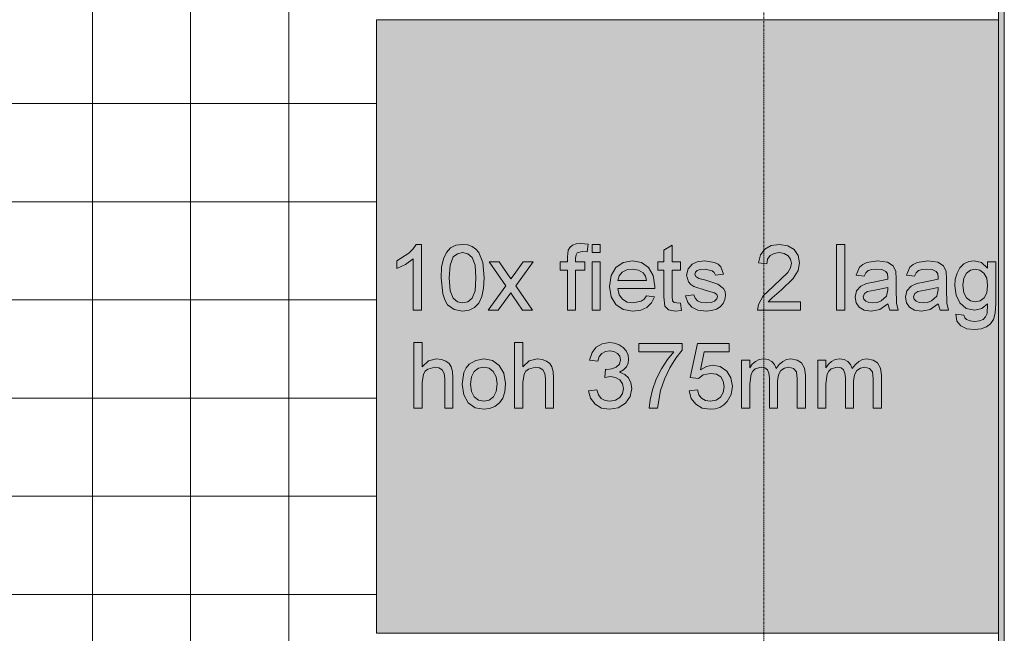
# Model space of a CAD drawing. Header units: millimetres. Extents: x -281 to 145437, y -16481 to 78869.
# Tile 200 of 656: x 7726 to 10735, y 45913 to 47788. Entities that reach past the tile are written whole.
import ezdxf

# ---------------------------------------------------------------- set-up
doc = ezdxf.new("R2010")
doc.units = ezdxf.units.MM
doc.linetypes.add('Grid Line', pattern=[12, 6, -2, 2, -2])
for name, color, linetype, lineweight in [('A--A23__Vloeren', 8, 'Continuous', 5), ('A--A2__Ruwbouw', 8, 'Continuous', 5), ('A--L$07A__Stramien', 1, 'Continuous', 5), ('A--L21__Buitenwanden', 3, 'Continuous', 5), ('A--L90__Terrein', 7, 'Continuous', 5)]:
    doc.layers.add(name, color=color, linetype=linetype, lineweight=lineweight)

# ---------------------------------------------------------------- blocks, each defined once
blk = doc.blocks.new('NLRS_90_PA_LB_fietsvak dubbellaags_gen_cpz - NLRS_72_21_01_fietsvak 10x hoh 375-V186-L_80_ 11')
at = {"layer": 'A--L90__Terrein'}
blk.add_hatch(color=256, dxfattribs=at).paths.add_polyline_path([(1900, 0), (1900, 1875), (0, 1875), (0, 0), (1011.9, 0)])
for p, q in [((1900, 1875), (0, 1875)), ((0, 1875), (0, 0)), ((112.1, 1175.3), (98.6, 1161.7)), ((121, 1188.4), (112.1, 1175.3)), ((137.1, 1188.4), (121, 1188.4)), ((137.1, 987.5), (137.1, 1188.4)), ((226.1, 1177.5), (213.3, 1163.7)), ((242.5, 1185.7), (226.1, 1177.5)), ((262.7, 1188.4), (242.5, 1185.7)), ((278.2, 1186.8), (262.7, 1188.4)), ((292.1, 1181.9), (278.2, 1186.8)), ((303.6, 1174), (292.1, 1181.9)), ((312.3, 1163.3), (303.6, 1174)), ((590.6, 1179.2), (585.6, 1170.9)), ((598.4, 1185.8), (590.6, 1179.2)), ((609.3, 1190.1), (598.4, 1185.8)), ((623.7, 1191.6), (609.3, 1190.1)), ((646.6, 1188.8), (623.7, 1191.6)), ((643, 1165.3), (646.6, 1188.8)), ((683.4, 1188.4), (658.3, 1188.4)), ((658.3, 1188.4), (658.3, 1163.3)), ((683.4, 1163.3), (683.4, 1188.4)), ((903.1, 1185.7), (878, 1170.9)), ((903.1, 1135), (903.1, 1185.7)), ((1186.1, 1173.9), (1172.9, 1156.2)), ((1205.6, 1184.8), (1186.1, 1173.9)), ((1230.9, 1188.4), (1205.6, 1184.8)), ((1256.3, 1184.4), (1230.9, 1188.4)), ((1275.8, 1172.3), (1256.3, 1184.4)), ((1430.5, 1188.4), (1405.4, 1188.4)), ((1405.4, 1188.4), (1405.4, 987.5)), ((1430.5, 987.5), (1430.5, 1188.4)), ((98.6, 1161.7), (61.8, 1138.2)), ((88.2, 1127.1), (112, 1144.1)), ((112, 1144.1), (112, 987.5)), ((204.2, 1144.1), (198.6, 1118.5)), ((213.3, 1163.7), (204.2, 1144.1)), ((224.9, 1125.4), (234.1, 1149.9)), ((234.1, 1149.9), (246.7, 1159.9)), ((246.7, 1159.9), (262.4, 1163.3)), ((262.4, 1163.3), (279, 1159.5)), ((279, 1159.5), (292.1, 1148)), ((292.1, 1148), (300.7, 1125)), ((324.1, 1133.5), (312.3, 1163.3)), ((585.6, 1170.9), (582.9, 1149.9)), ((582.9, 1149.9), (582.9, 1135)), ((608, 1146.7), (609.2, 1156.3)), ((608, 1135), (608, 1146.7)), ((609.2, 1156.3), (612.7, 1162.3)), ((612.7, 1162.3), (628.5, 1166.4)), ((628.5, 1166.4), (643, 1165.3)), ((658.3, 1163.3), (683.4, 1163.3)), ((878, 1170.9), (878, 1135)), ((1172.9, 1156.2), (1166.8, 1131.9)), ((1194.7, 1143.2), (1202.5, 1154.1)), ((1202.5, 1154.1), (1214.7, 1161)), ((1214.7, 1161), (1230.3, 1163.3)), ((1230.3, 1163.3), (1245.3, 1161)), ((1245.3, 1161), (1257.1, 1153.9)), ((1257.1, 1153.9), (1264.7, 1143.5)), ((1264.7, 1143.5), (1267.3, 1130.9)), ((1288.3, 1154.3), (1275.8, 1172.3)), ((1292.4, 1132.4), (1288.3, 1154.3)), ((61.8, 1138.2), (61.8, 1114.4)), ((61.8, 1114.4), (88.2, 1127.1)), ((198.6, 1118.5), (196.8, 1086.3)), ((221.9, 1086.4), (224.9, 1125.4)), ((300.7, 1125), (303.5, 1086.4)), ((328.6, 1086.3), (324.1, 1133.5)), ((374.6, 1135), (344.3, 1135)), ((344.3, 1135), (394.9, 1061.7)), ((398.9, 1099.7), (374.6, 1135)), ((447.9, 1135), (420.2, 1096.7)), ((425.1, 1061.7), (478.2, 1135)), ((478.2, 1135), (447.9, 1135)), ((582.9, 1135), (560.9, 1135)), ((560.9, 1135), (560.9, 1109.9)), ((636.3, 1135), (608, 1135)), ((636.3, 1109.9), (636.3, 1135)), ((683.4, 1135), (658.3, 1135)), ((658.3, 1135), (658.3, 987.5)), ((683.4, 987.5), (683.4, 1135)), ((731.1, 1117.7), (716.5, 1093)), ((753.5, 1133.1), (731.1, 1117.7)), ((781.6, 1138.2), (753.5, 1133.1)), ((808.9, 1133.1), (781.6, 1138.2)), ((830.7, 1117.7), (808.9, 1133.1)), ((845, 1093.1), (830.7, 1117.7)), ((878, 1135), (859.2, 1135)), ((859.2, 1135), (859.2, 1109.9)), ((928.2, 1135), (903.1, 1135)), ((928.2, 1109.9), (928.2, 1135)), ((951.6, 1113.4), (947.1, 1094.7)), ((963.9, 1127.7), (951.6, 1113.4)), ((979.9, 1135.1), (963.9, 1127.7)), ((1001.5, 1138.2), (979.9, 1135.1)), ((1032, 1133.3), (1001.5, 1138.2)), ((1043.5, 1127.5), (1032, 1133.3)), ((1051.5, 1119.9), (1043.5, 1127.5)), ((1060.1, 1097.4), (1051.5, 1119.9)), ((1166.8, 1131.9), (1191.9, 1128.8)), ((1191.9, 1128.8), (1194.7, 1143.2)), ((1264.6, 1116.8), (1256.4, 1102.4)), ((1267.3, 1130.9), (1264.6, 1116.8)), ((1287.9, 1108.6), (1292.4, 1132.4)), ((1475.9, 1118.8), (1465.1, 1094.2)), ((1485.2, 1127), (1475.9, 1118.8)), ((1497.8, 1133.1), (1485.2, 1127)), ((1530.9, 1138.2), (1497.8, 1133.1)), ((1561.4, 1133.7), (1530.9, 1138.2)), ((1578.6, 1122.5), (1561.4, 1133.7)), ((1586.3, 1105.5), (1578.6, 1122.5)), ((1629.7, 1118.8), (1618.9, 1094.2)), ((1639, 1127), (1629.7, 1118.8)), ((1651.6, 1133.1), (1639, 1127)), ((1684.8, 1138.2), (1651.6, 1133.1)), ((1715.2, 1133.7), (1684.8, 1138.2)), ((1732.4, 1122.5), (1715.2, 1133.7)), ((1740.1, 1105.5), (1732.4, 1122.5)), ((1782.4, 1116.7), (1773.6, 1100.9)), ((1794.4, 1128.5), (1782.4, 1116.7)), ((1809.2, 1135.8), (1794.4, 1128.5)), ((1826.4, 1138.2), (1809.2, 1135.8)), ((1848.8, 1132.7), (1826.4, 1138.2)), ((1866.9, 1116.2), (1848.8, 1132.7)), ((1892, 1135), (1866.9, 1135)), ((1866.9, 1135), (1866.9, 1116.2)), ((1892, 1007.7), (1892, 1135)), ((196.8, 1086.3), (201.8, 1037.5)), ((224.9, 1046.9), (221.9, 1086.4)), ((303.5, 1086.4), (300.6, 1046.9)), ((326.8, 1054.4), (328.6, 1086.3)), ((410.3, 1083.1), (398.9, 1099.7)), ((420.2, 1096.7), (410.3, 1083.1)), ((560.9, 1109.9), (582.9, 1109.9)), ((582.9, 1109.9), (582.9, 987.5)), ((608, 987.5), (608, 1109.9)), ((608, 1109.9), (636.3, 1109.9)), ((716.5, 1093), (711.6, 1060)), ((736.7, 1078.5), (740.9, 1092.7)), ((740.9, 1092.7), (750.6, 1103.7)), ((750.6, 1103.7), (764.6, 1110.7)), ((764.6, 1110.7), (781.5, 1113.1)), ((781.5, 1113.1), (799.9, 1110.1)), ((799.9, 1110.1), (814.6, 1101.3)), ((814.6, 1101.3), (821.2, 1091.8)), ((821.2, 1091.8), (824.6, 1078.5)), ((849.8, 1060.2), (845, 1093.1)), ((859.2, 1109.9), (878, 1109.9)), ((878, 1109.9), (878, 1028)), ((903.1, 1028.7), (903.1, 1109.9)), ((903.1, 1109.9), (928.2, 1109.9)), ((947.1, 1094.7), (952.7, 1074.4)), ((972.2, 1097.2), (974, 1103.2)), ((975.2, 1089.9), (972.2, 1097.2)), ((974, 1103.2), (979.4, 1108.3)), ((984.6, 1084.4), (975.2, 1089.9)), ((979.4, 1108.3), (989, 1111.9)), ((1006.2, 1079), (984.6, 1084.4)), ((989, 1111.9), (1003.4, 1113.1)), ((1003.4, 1113.1), (1025.5, 1108.1)), ((1025.5, 1108.1), (1031.8, 1102.1)), ((1031.8, 1102.1), (1035, 1094.2)), ((1035, 1094.2), (1060.1, 1097.4)), ((1256.4, 1102.4), (1213.1, 1060.6)), ((1237.1, 1049.5), (1273.1, 1084)), ((1273.1, 1084), (1287.9, 1108.6)), ((1465.1, 1094.2), (1490.2, 1091.1)), ((1490.2, 1091.1), (1495.2, 1101.5)), ((1495.2, 1101.5), (1502.3, 1108.2)), ((1502.3, 1108.2), (1512.7, 1111.9)), ((1512.7, 1111.9), (1527.7, 1113.1)), ((1527.7, 1113.1), (1543.9, 1111.3)), ((1543.9, 1111.3), (1555.5, 1105.8)), ((1555.5, 1105.8), (1560.6, 1098.5)), ((1560.6, 1098.5), (1562.4, 1087.3)), ((1562.4, 1087.3), (1562.2, 1081.7)), ((1587.5, 1083.5), (1586.3, 1105.5)), ((1587.5, 1052.2), (1587.5, 1083.5)), ((1618.9, 1094.2), (1644, 1091.1)), ((1644, 1091.1), (1649, 1101.5)), ((1649, 1101.5), (1656.1, 1108.2)), ((1656.1, 1108.2), (1666.6, 1111.9)), ((1666.6, 1111.9), (1681.5, 1113.1)), ((1681.5, 1113.1), (1697.7, 1111.3)), ((1697.7, 1111.3), (1709.3, 1105.8)), ((1709.3, 1105.8), (1714.5, 1098.5)), ((1714.5, 1098.5), (1716.2, 1087.3)), ((1716.2, 1087.3), (1716, 1081.7)), ((1741.3, 1083.5), (1740.1, 1105.5)), ((1741.3, 1052.2), (1741.3, 1083.5)), ((1773.6, 1100.9), (1768.2, 1082.3)), ((1791.5, 1063.7), (1794.3, 1085.2)), ((1794.3, 1085.2), (1802.4, 1100.6)), ((1802.4, 1100.6), (1814.4, 1110)), ((1814.4, 1110), (1828.8, 1113.1)), ((1828.8, 1113.1), (1843.4, 1109.9)), ((1843.4, 1109.9), (1855.7, 1100.4)), ((1855.7, 1100.4), (1864.1, 1084.8)), ((1864.1, 1084.8), (1866.9, 1063)), ((321.3, 1028.8), (326.8, 1054.4)), ((394.9, 1061.7), (341.2, 987.5)), ((476.2, 987.5), (425.1, 1061.7)), ((711.6, 1060), (716.5, 1028.1)), ((824.6, 1078.5), (736.7, 1078.5)), ((741.1, 1034.6), (736.7, 1053.4)), ((736.7, 1053.4), (849.6, 1053.4)), ((849.6, 1053.4), (849.8, 1060.2)), ((952.7, 1074.4), (959.6, 1066.2)), ((959.6, 1066.2), (969.2, 1060.1)), ((969.2, 1060.1), (1007, 1047.8)), ((1043, 1067.2), (1006.2, 1079)), ((1060.2, 1053.8), (1043, 1067.2)), ((1064.8, 1044), (1060.2, 1053.8)), ((1213.1, 1060.6), (1181.6, 1031.5)), ((1479.4, 1061), (1466.7, 1046.6)), ((1496.9, 1069.3), (1479.4, 1061)), ((1518.7, 1073), (1496.9, 1069.3)), ((1562.2, 1081.7), (1518.7, 1073)), ((1521.9, 1048.9), (1562.4, 1056.6)), ((1562.4, 1056.6), (1562.2, 1049.5)), ((1633.2, 1061), (1620.5, 1046.6)), ((1650.8, 1069.3), (1633.2, 1061)), ((1672.5, 1073), (1650.8, 1069.3)), ((1716, 1081.7), (1672.5, 1073)), ((1675.7, 1048.9), (1716.2, 1056.6)), ((1716.2, 1056.6), (1716, 1049.5)), ((1768.2, 1082.3), (1766.4, 1062)), ((1766.4, 1062), (1770.4, 1033.5)), ((1794.2, 1040.7), (1791.5, 1063.7)), ((1866.9, 1063), (1864.2, 1040.4)), ((201.8, 1037.5), (208.1, 1018.6)), ((233.7, 1024), (224.9, 1046.9)), ((246.8, 1013.1), (233.7, 1024)), ((291.8, 1024.1), (278.6, 1013.1)), ((300.6, 1046.9), (291.8, 1024.1)), ((312.2, 1009.2), (321.3, 1028.8)), ((371.4, 987.5), (409.6, 1040.2)), ((409.6, 1040.2), (415.2, 1032.1)), ((415.2, 1032.1), (446, 987.5)), ((716.5, 1028.1), (730.9, 1004.3)), ((751.2, 1020.8), (741.1, 1034.6)), ((824.4, 1031.4), (817.3, 1021.5)), ((849, 1028.3), (824.4, 1031.4)), ((840.1, 1009.8), (849, 1028.3)), ((878, 1028), (881.1, 999.5)), ((904.5, 1015.8), (903.1, 1028.7)), ((969.1, 1034.6), (943.9, 1031.4)), ((943.9, 1031.4), (950.8, 1011)), ((973, 1023.8), (969.1, 1034.6)), ((980.7, 1015.9), (973, 1023.8)), ((1007, 1047.8), (1032.9, 1040.6)), ((1032.9, 1040.6), (1039.2, 1035.7)), ((1039.2, 1035.7), (1041.3, 1029.3)), ((1041.3, 1029.3), (1039.2, 1021.9)), ((1064.5, 1019.6), (1066.4, 1032)), ((1066.4, 1032), (1064.8, 1044)), ((1181.6, 1031.5), (1166.4, 1004.8)), ((1196.9, 1012.6), (1208.2, 1025.4)), ((1208.2, 1025.4), (1237.1, 1049.5)), ((1466.7, 1046.6), (1461.9, 1026.7)), ((1461.9, 1026.7), (1465.1, 1009.9)), ((1487, 1028.5), (1490.5, 1038.2)), ((1488.9, 1021), (1487, 1028.5)), ((1490.5, 1038.2), (1500.2, 1044.8)), ((1500.2, 1044.8), (1521.9, 1048.9)), ((1558.3, 1030), (1541.9, 1015.5)), ((1562.2, 1049.5), (1558.3, 1030)), ((1588.8, 1008.6), (1587.5, 1052.2)), ((1620.5, 1046.6), (1615.7, 1026.7)), ((1615.7, 1026.7), (1618.9, 1009.9)), ((1640.9, 1028.5), (1644.3, 1038.2)), ((1642.7, 1021), (1640.9, 1028.5)), ((1644.3, 1038.2), (1654.1, 1044.8)), ((1654.1, 1044.8), (1675.7, 1048.9)), ((1712.1, 1030), (1695.7, 1015.5)), ((1716, 1049.5), (1712.1, 1030)), ((1742.6, 1008.6), (1741.3, 1052.2)), ((1770.4, 1033.5), (1782.4, 1009.4)), ((1802.3, 1024.9), (1794.2, 1040.7)), ((1814.3, 1015.7), (1802.3, 1024.9)), ((1856, 1024.8), (1843.9, 1015.7)), ((1864.2, 1040.4), (1856, 1024.8)), ((208.1, 1018.6), (216.8, 1003.5)), ((216.8, 1003.5), (236.6, 989.1)), ((262.7, 1009.5), (246.8, 1013.1)), ((278.6, 1013.1), (262.7, 1009.5)), ((283, 987.1), (299.5, 995.4)), ((299.5, 995.4), (312.2, 1009.2)), ((730.9, 1004.3), (753.6, 989.3)), ((765.8, 1012.3), (751.2, 1020.8)), ((783.5, 1009.5), (765.8, 1012.3)), ((808.2, 1014.7), (783.5, 1009.5)), ((806.8, 987.2), (825.9, 995.9)), ((817.3, 1021.5), (808.2, 1014.7)), ((825.9, 995.9), (840.1, 1009.8)), ((881.1, 999.5), (891.6, 988.5)), ((908.7, 1011.2), (904.5, 1015.8)), ((917.3, 1009.5), (908.7, 1011.2)), ((928.2, 1008.4), (917.3, 1009.5)), ((931.4, 986.8), (928.2, 1008.4)), ((950.8, 1011), (963.2, 996.2)), ((963.2, 996.2), (981.6, 987.3)), ((992.1, 1011.1), (980.7, 1015.9)), ((1007.3, 1009.5), (992.1, 1011.1)), ((1022.3, 1011), (1007.3, 1009.5)), ((1032.9, 1015.4), (1022.3, 1011)), ((1039.2, 1021.9), (1032.9, 1015.4)), ((1038.1, 990.5), (1050.2, 998)), ((1050.2, 998), (1059.1, 1008)), ((1059.1, 1008), (1064.5, 1019.6)), ((1166.4, 1004.8), (1163.7, 987.5)), ((1295.5, 1012.6), (1196.9, 1012.6)), ((1295.5, 987.5), (1295.5, 1012.6)), ((1465.1, 1009.9), (1474.6, 996.3)), ((1474.6, 996.3), (1490.1, 987.3)), ((1494.5, 1014.9), (1488.9, 1021)), ((1503.7, 1010.8), (1494.5, 1014.9)), ((1516.5, 1009.5), (1503.7, 1010.8)), ((1529.9, 1011), (1516.5, 1009.5)), ((1541.9, 1015.5), (1529.9, 1011)), ((1538, 989.3), (1562.4, 1006.3)), ((1562.4, 1006.3), (1568.7, 987.5)), ((1593.8, 987.5), (1588.8, 1008.6)), ((1618.9, 1009.9), (1628.5, 996.3)), ((1628.5, 996.3), (1644, 987.3)), ((1648.3, 1014.9), (1642.7, 1021)), ((1657.6, 1010.8), (1648.3, 1014.9)), ((1670.3, 1009.5), (1657.6, 1010.8)), ((1683.8, 1011), (1670.3, 1009.5)), ((1695.7, 1015.5), (1683.8, 1011)), ((1691.8, 989.3), (1716.2, 1006.3)), ((1716.2, 1006.3), (1722.5, 987.5)), ((1747.6, 987.5), (1742.6, 1008.6)), ((1782.4, 1009.4), (1801.7, 993)), ((1801.7, 993), (1827.6, 987.5)), ((1829.2, 1012.6), (1814.3, 1015.7)), ((1843.9, 1015.7), (1829.2, 1012.6)), ((1849.2, 992.2), (1866.9, 1006.3)), ((1866.9, 1006.3), (1865.2, 977.1)), ((1890.3, 978.2), (1892, 1007.7)), ((112, 987.5), (137.1, 987.5)), ((236.6, 989.1), (262.7, 984.4)), ((262.7, 984.4), (283, 987.1)), ((341.2, 987.5), (371.4, 987.5)), ((446, 987.5), (476.2, 987.5)), ((582.9, 987.5), (608, 987.5)), ((658.3, 987.5), (683.4, 987.5)), ((753.6, 989.3), (783.1, 984.4)), ((783.1, 984.4), (806.8, 987.2)), ((891.6, 988.5), (912.6, 984.4)), ((912.6, 984.4), (931.4, 986.8)), ((981.6, 987.3), (1007, 984.4)), ((1007, 984.4), (1023.4, 985.9)), ((1023.4, 985.9), (1038.1, 990.5)), ((1163.7, 987.5), (1295.5, 987.5)), ((1405.4, 987.5), (1430.5, 987.5)), ((1490.1, 987.3), (1511.1, 984.4)), ((1511.1, 984.4), (1538, 989.3)), ((1568.7, 987.5), (1593.8, 987.5)), ((1644, 987.3), (1664.9, 984.4)), ((1664.9, 984.4), (1691.8, 989.3)), ((1722.5, 987.5), (1747.6, 987.5)), ((1769.6, 974.9), (1773.1, 954.3)), ((1794.7, 971.8), (1769.6, 974.9)), ((1797.4, 964), (1794.7, 971.8)), ((1802.8, 958.6), (1797.4, 964)), ((1827.6, 987.5), (1849.2, 992.2)), ((1860.5, 966.9), (1852.9, 959.3)), ((1865.2, 977.1), (1860.5, 966.9)), ((1885.1, 958.9), (1890.3, 978.2)), ((1773.1, 954.3), (1784.9, 939.6)), ((1784.9, 939.6), (1803.3, 930.8)), ((1813.4, 954.4), (1802.8, 958.6)), ((1827.2, 953), (1813.4, 954.4)), ((1841.9, 954.6), (1827.2, 953)), ((1852.9, 959.3), (1841.9, 954.6)), ((1846.8, 929.9), (1863.4, 936.2)), ((1863.4, 936.2), (1876.3, 946)), ((1876.3, 946), (1885.1, 958.9)), ((1803.3, 930.8), (1826.7, 927.9)), ((1826.7, 927.9), (1846.8, 929.9)), ((139.1, 888.4), (114, 888.4)), ((114, 888.4), (114, 687.5)), ((139.1, 814.5), (139.1, 888.4)), ((446.7, 888.4), (421.6, 888.4)), ((421.6, 888.4), (421.6, 687.5)), ((446.7, 814.5), (446.7, 888.4)), ((671.3, 874.4), (658.2, 857.6)), ((689.3, 884.9), (671.3, 874.4)), ((711.2, 888.4), (689.3, 884.9)), ((727, 886.7), (711.2, 888.4)), ((741.5, 881.5), (727, 886.7)), ((753.8, 873.4), (741.5, 881.5)), ((762.7, 862.7), (753.8, 873.4)), ((933.3, 885.3), (801.5, 885.3)), ((801.5, 885.3), (801.5, 860.2)), ((933.3, 865), (933.3, 885.3)), ((980.4, 885.3), (958.4, 781.7)), ((1077.7, 885.3), (980.4, 885.3)), ((1077.7, 860.2), (1077.7, 885.3)), ((658.2, 857.6), (650.8, 835)), ((675.9, 831.9), (680.3, 845.6)), ((680.3, 845.6), (688.2, 855.5)), ((688.2, 855.5), (699, 861.3)), ((699, 861.3), (712.1, 863.3)), ((712.1, 863.3), (725.3, 861.4)), ((725.3, 861.4), (735.8, 855.5)), ((735.8, 855.5), (742.7, 846.7)), ((742.7, 846.7), (744.9, 835.9)), ((768.2, 850.4), (762.7, 862.7)), ((770.1, 837.4), (768.2, 850.4)), ((801.5, 860.2), (908.2, 860.2)), ((908.2, 860.2), (888.6, 836.6)), ((914.5, 841.2), (933.3, 865)), ((990, 804.8), (1000.7, 860.2)), ((1000.7, 860.2), (1077.7, 860.2)), ((158.7, 832.3), (139.1, 814.5)), ((156.9, 807.5), (177.5, 813.1)), ((182.8, 838.2), (158.7, 832.3)), ((177.5, 813.1), (190.5, 811)), ((197.9, 836.6), (182.8, 838.2)), ((211, 831.7), (197.9, 836.6)), ((221.2, 824.1), (211, 831.7)), ((228.1, 813.9), (221.2, 824.1)), ((232, 800), (228.1, 813.9)), ((283.2, 821.9), (273.7, 810.7)), ((303.4, 834.1), (283.2, 821.9)), ((327.5, 838.2), (303.4, 834.1)), ((311.4, 809.9), (327.5, 813.1)), ((353.9, 833.2), (327.5, 838.2)), ((327.5, 813.1), (343.4, 809.8)), ((374.9, 818.3), (353.9, 833.2)), ((388.7, 794.6), (374.9, 818.3)), ((466.3, 832.3), (446.7, 814.5)), ((464.5, 807.5), (485.1, 813.1)), ((490.4, 838.2), (466.3, 832.3)), ((485.1, 813.1), (498.1, 811)), ((505.6, 836.6), (490.4, 838.2)), ((518.6, 831.7), (505.6, 836.6)), ((528.9, 824.1), (518.6, 831.7)), ((535.7, 813.9), (528.9, 824.1)), ((539.6, 800), (535.7, 813.9)), ((650.8, 835), (675.9, 831.9)), ((732.3, 813.7), (718.8, 808.3)), ((741.8, 822.9), (732.3, 813.7)), ((744.9, 835.9), (741.8, 822.9)), ((754.5, 804.8), (763.1, 814.2)), ((763.1, 814.2), (768.3, 825.2)), ((768.3, 825.2), (770.1, 837.4)), ((888.6, 836.6), (870.2, 808.2)), ((895.9, 810.9), (914.5, 841.2)), ((1007.9, 815.7), (990, 804.8)), ((1026.7, 819.3), (1007.9, 815.7)), ((1050.2, 814.8), (1026.7, 819.3)), ((1069.6, 801.3), (1050.2, 814.8)), ((1140.5, 835), (1115.4, 835)), ((1115.4, 835), (1115.4, 687.5)), ((1140.5, 810.8), (1140.5, 835)), ((1148, 821.9), (1140.5, 810.8)), ((1157.8, 830.7), (1148, 821.9)), ((1156.7, 807.7), (1175.3, 813.1)), ((1169.3, 836.3), (1157.8, 830.7)), ((1182.3, 838.2), (1169.3, 836.3)), ((1175.3, 813.1), (1186.7, 811)), ((1196.3, 836.3), (1182.3, 838.2)), ((1207.5, 830.5), (1196.3, 836.3)), ((1215.9, 821.3), (1207.5, 830.5)), ((1221.3, 809), (1215.9, 821.3)), ((1230.5, 821.8), (1221.3, 809)), ((1240.9, 830.9), (1230.5, 821.8)), ((1252.7, 836.4), (1240.9, 830.9)), ((1246.2, 810.6), (1259.8, 813.1)), ((1265.7, 838.2), (1252.7, 836.4)), ((1259.8, 813.1), (1274.1, 809.1)), ((1284.6, 835.1), (1265.7, 838.2)), ((1298.5, 826), (1284.6, 835.1)), ((1307.1, 810.6), (1298.5, 826)), ((1372.8, 835), (1347.7, 835)), ((1347.7, 835), (1347.7, 687.5)), ((1372.8, 810.8), (1372.8, 835)), ((1380.4, 821.9), (1372.8, 810.8)), ((1390.1, 830.7), (1380.4, 821.9)), ((1389, 807.7), (1407.6, 813.1)), ((1401.6, 836.3), (1390.1, 830.7)), ((1414.6, 838.2), (1401.6, 836.3)), ((1407.6, 813.1), (1419, 811)), ((1428.6, 836.3), (1414.6, 838.2)), ((1439.8, 830.5), (1428.6, 836.3)), ((1448.2, 821.3), (1439.8, 830.5)), ((1453.6, 809), (1448.2, 821.3)), ((1462.8, 821.8), (1453.6, 809)), ((1473.2, 830.9), (1462.8, 821.8)), ((1485, 836.4), (1473.2, 830.9)), ((1478.5, 810.6), (1492.1, 813.1)), ((1498, 838.2), (1485, 836.4)), ((1492.1, 813.1), (1506.4, 809.1)), ((1516.9, 835.1), (1498, 838.2)), ((1530.8, 826), (1516.9, 835.1)), ((1539.4, 810.6), (1530.8, 826)), ((139.1, 765.9), (143.2, 792.3)), ((143.2, 792.3), (148.6, 800.9)), ((148.6, 800.9), (156.9, 807.5)), ((190.5, 811), (200.1, 804.8)), ((200.1, 804.8), (206.1, 794)), ((206.1, 794), (208.1, 778.3)), ((233.2, 780.9), (232, 800)), ((266.9, 796.8), (261.5, 761.3)), ((273.7, 810.7), (266.9, 796.8)), ((286.6, 761.3), (289.5, 784)), ((289.5, 784), (298.2, 800.2)), ((298.2, 800.2), (311.4, 809.9)), ((343.4, 809.8), (356.5, 800.1)), ((356.5, 800.1), (365.3, 784.2)), ((365.3, 784.2), (368.2, 762.1)), ((393.3, 763.3), (388.7, 794.6)), ((446.7, 765.9), (450.8, 792.3)), ((450.8, 792.3), (456.3, 800.9)), ((456.3, 800.9), (464.5, 807.5)), ((498.1, 811), (507.8, 804.8)), ((507.8, 804.8), (513.8, 794)), ((513.8, 794), (515.8, 778.3)), ((540.9, 780.9), (539.6, 800)), ((699.8, 806.8), (697, 781.7)), ((697, 781.7), (714.6, 784.4)), ((703.8, 806.5), (699.8, 806.8)), ((718.8, 808.3), (703.8, 806.5)), ((714.6, 784.4), (730.4, 781.9)), ((742.5, 797.6), (754.5, 804.8)), ((758.2, 791.2), (742.5, 797.6)), ((769.9, 780.4), (758.2, 791.2)), ((870.2, 808.2), (854.4, 776.8)), ((879.5, 777), (895.9, 810.9)), ((983.5, 778.5), (997.6, 789.9)), ((997.6, 789.9), (1019.7, 794.2)), ((1019.7, 794.2), (1038.3, 791.5)), ((1038.3, 791.5), (1051.5, 783.3)), ((1051.5, 783.3), (1059.4, 770.4)), ((1082.8, 780.8), (1069.6, 801.3)), ((1140.5, 761.9), (1144.3, 791.9)), ((1144.3, 791.9), (1149.3, 801)), ((1149.3, 801), (1156.7, 807.7)), ((1186.7, 811), (1194.3, 805)), ((1194.3, 805), (1198.7, 794.8)), ((1198.7, 794.8), (1200.1, 780.6)), ((1225.3, 770.8), (1227.7, 789.9)), ((1227.7, 789.9), (1235.1, 803)), ((1235.1, 803), (1246.2, 810.6)), ((1274.1, 809.1), (1282.6, 798.8)), ((1282.6, 798.8), (1284.9, 777.9)), ((1310, 788.6), (1307.1, 810.6)), ((1310, 687.5), (1310, 788.6)), ((1372.8, 761.9), (1376.6, 791.9)), ((1376.6, 791.9), (1381.6, 801)), ((1381.6, 801), (1389, 807.7)), ((1419, 811), (1426.6, 805)), ((1426.6, 805), (1431, 794.8)), ((1431, 794.8), (1432.4, 780.6)), ((1457.6, 770.8), (1460, 789.9)), ((1460, 789.9), (1467.4, 803)), ((1467.4, 803), (1478.5, 810.6)), ((1506.4, 809.1), (1514.9, 798.8)), ((1514.9, 798.8), (1517.2, 777.9)), ((1542.3, 788.6), (1539.4, 810.6)), ((1542.3, 687.5), (1542.3, 788.6)), ((139.1, 687.5), (139.1, 765.9)), ((208.1, 778.3), (208.1, 687.5)), ((233.2, 687.5), (233.2, 780.9)), ((261.5, 761.3), (266.1, 728.4)), ((289.5, 738.6), (286.6, 761.3)), ((368.2, 762.1), (365.3, 738.9)), ((391.3, 738), (393.3, 763.3)), ((446.7, 687.5), (446.7, 765.9)), ((515.8, 778.3), (515.8, 687.5)), ((540.9, 687.5), (540.9, 780.9)), ((730.4, 781.9), (743.1, 774.1)), ((743.1, 774.1), (751.6, 762.5)), ((751.6, 762.5), (754.4, 748.2)), ((777.1, 765.7), (769.9, 780.4)), ((779.5, 747.7), (777.1, 765.7)), ((854.4, 776.8), (842.8, 744.2)), ((867.3, 742.1), (879.5, 777)), ((958.4, 781.7), (983.5, 778.5)), ((1062, 753.5), (1059.2, 735.5)), ((1059.4, 770.4), (1062, 753.5)), ((1087.1, 755), (1082.8, 780.8)), ((1083.2, 729.9), (1087.1, 755)), ((1140.5, 687.5), (1140.5, 761.9)), ((1200.1, 780.6), (1200.1, 687.5)), ((1225.3, 687.5), (1225.3, 770.8)), ((1284.9, 777.9), (1284.9, 687.5)), ((1372.8, 687.5), (1372.8, 761.9)), ((1432.4, 780.6), (1432.4, 687.5)), ((1457.6, 687.5), (1457.6, 770.8)), ((1517.2, 777.9), (1517.2, 687.5)), ((266.1, 728.4), (279.7, 704.2)), ((298.2, 722.4), (289.5, 738.6)), ((311.4, 712.7), (298.2, 722.4)), ((356.6, 722.5), (343.5, 712.7)), ((365.3, 738.9), (356.6, 722.5)), ((385.2, 718.6), (391.3, 738)), ((672.7, 744), (647.6, 740.9)), ((647.6, 740.9), (653.8, 718.2)), ((678.4, 728.2), (672.7, 744)), ((686.6, 717.6), (678.4, 728.2)), ((751.5, 733.1), (743, 720.6)), ((754.4, 748.2), (751.5, 733.1)), ((760.3, 702.8), (774.7, 723.3)), ((774.7, 723.3), (779.5, 747.7)), ((842.8, 744.2), (835.6, 713.4)), ((858, 687.5), (867.3, 742.1)), ((980.4, 744), (955.3, 740.9)), ((955.3, 740.9), (961.4, 717.8)), ((985, 728.9), (980.4, 744)), ((993, 718.1), (985, 728.9)), ((1059.2, 735.5), (1050.8, 721.5)), ((1071.4, 708.4), (1083.2, 729.9)), ((279.7, 704.2), (300.8, 689.3)), ((327.5, 709.5), (311.4, 712.7)), ((343.5, 712.7), (327.5, 709.5)), ((345.2, 686.6), (361.5, 693.4)), ((361.5, 693.4), (375.2, 704.2)), ((375.2, 704.2), (385.2, 718.6)), ((653.8, 718.2), (667.6, 700.1)), ((667.6, 700.1), (687.4, 688.3)), ((697.9, 711.5), (686.6, 717.6)), ((712.5, 709.5), (697.9, 711.5)), ((729.7, 712.3), (712.5, 709.5)), ((743, 720.6), (729.7, 712.3)), ((738.5, 689), (760.3, 702.8)), ((835.6, 713.4), (832.8, 687.5)), ((961.4, 717.8), (974.9, 699.8)), ((974.9, 699.8), (994.5, 688.2)), ((1004.5, 711.6), (993, 718.1)), ((1019.3, 709.5), (1004.5, 711.6)), ((1037.3, 712.5), (1019.3, 709.5)), ((1050.8, 721.5), (1037.3, 712.5)), ((1048.8, 690.4), (1060.9, 697.9)), ((1060.9, 697.9), (1071.4, 708.4)), ((114, 687.5), (139.1, 687.5)), ((208.1, 687.5), (233.2, 687.5)), ((300.8, 689.3), (327.5, 684.4)), ((327.5, 684.4), (345.2, 686.6)), ((421.6, 687.5), (446.7, 687.5)), ((515.8, 687.5), (540.9, 687.5)), ((687.4, 688.3), (711.6, 684.4)), ((711.6, 684.4), (738.5, 689)), ((832.8, 687.5), (858, 687.5)), ((994.5, 688.2), (1019.2, 684.4)), ((1019.2, 684.4), (1034.9, 685.9)), ((1034.9, 685.9), (1048.8, 690.4)), ((1115.4, 687.5), (1140.5, 687.5)), ((1200.1, 687.5), (1225.3, 687.5)), ((1284.9, 687.5), (1310, 687.5)), ((1347.7, 687.5), (1372.8, 687.5)), ((1432.4, 687.5), (1457.6, 687.5)), ((1517.2, 687.5), (1542.3, 687.5)), ((0, 0), (1900, 0))]:
    blk.add_line(p, q, dxfattribs=at)

msp = doc.modelspace()

# ---------------------------------------------------------------- hatches: boundary and pattern name
at = {"layer": 'A--A23__Vloeren'}
h = msp.add_hatch(dxfattribs=at)
h.set_pattern_fill('FP_213', color=256, style=0, pattern_type=2)
h.set_pattern_definition([(0, (7648.04, 36431.46), (0, 300), []), (90, (7648.04, 36431.46), (-300, 2e-14), [])])
h.paths.add_polyline_path([(4717, 12483), (5950.5, 12483), (5951.5, 12545), (5952.7, 12547.8), (5958, 12550), (6045.5, 12549), (6048.3, 12547.8), (6050.5, 12542.5), (6050.5, 12483), (9400, 12483), (9400, 12700), (8817, 12700), (8817, 15700), (8900, 15700), (8900, 16450), (8817, 16450), (8817, 21700), (9400, 21700), (9400, 22808.8), (8817, 22808.8), (8817, 28808.8), (9400, 28808.8), (9400, 29700), (8817, 29700), (8817, 35700), (9400, 35700), (9400, 36900), (8817, 36900), (8817, 42900), (9400, 42900), (9400, 43913), (8817, 43913), (8817, 49288), (9400, 49288), (9400, 50010), (8817, 50010), (8817, 55260), (9400, 55260), (9400, 56200), (10717, 56200), (10717, 56540), (9140, 56540), (9140, 56717), (8110, 56717), (8110, 56712), (8045, 56712), (8046, 56715.5), (8060, 56715.5), (8060, 56717), (8039.4, 56717), (8039, 56715), (6800.2, 56715.5), (6800, 56717), (6780, 56717), (6780, 56715.5), (6794, 56714.7), (6795, 56712), (6730, 56712), (6731, 56715.5), (6730, 56715.5), (6730, 56717), (4717, 56717), (4717, 55445), (6617, 55445), (6617, 52070), (4717, 52070), (4717, 51845), (6617, 51845), (6617, 48470), (4717, 48470), (4717, 48245), (6617, 48245), (6617, 44870), (4717, 44870), (4717, 44645), (6617, 44645), (6617, 41270), (4717, 41270), (4717, 41045), (6617, 41045), (6617, 37670), (4717, 37670), (4717, 37445), (6617, 37445), (6617, 34070), (4717, 34070), (4717, 33845), (6617, 33845), (6617, 30470), (4717, 30470), (4717, 30325), (6617, 30325), (6617, 26950), (4717, 26950), (4717, 26645), (6617, 26645), (6617, 23270), (4717, 23270), (4717, 23045), (6617, 23045), (6617, 19670), (4717, 19670), (4717, 19445), (6617, 19445), (6617, 16070), (4717, 16069.5), (4717, 15800), (6617, 15800), (6617, 12800), (4717, 12800), (4717, 12580.7)])
h.paths.add_polyline_path([(6044.8, 12483), (6045.5, 12483), (6044.8, 12544.3), (6043, 12545), (5956.2, 12544.3), (5955.5, 12542.5), (5956.2, 12483), (5996, 12483)])
h.paths.add_polyline_path([(5996, 15950), (5956.2, 15950.7), (5952.7, 15952.2), (5950.5, 15957.5), (5951.5, 16045), (5952.7, 16047.8), (5958, 16050), (6045.5, 16049), (6048.3, 16047.8), (6050.5, 16042.5), (6049.8, 15955.7), (6048.3, 15952.2), (6043, 15950)])
h.paths.add_polyline_path([(6043, 15955), (6044.8, 15955.7), (6045.5, 15957.5), (6044.8, 16044.3), (6043, 16045), (5956.2, 16044.3), (5955.5, 16042.5), (5956.2, 15955.7), (5958, 15955), (5996, 15955)])
h.paths.add_polyline_path([(6700.3, 18554.3), (6674, 18557.8), (6656.5, 18566.2), (6644.1, 18581), (6637.2, 18601.4), (6662.4, 18604.6), (6666.3, 18593.8), (6675, 18585.5), (6685.4, 18581.1), (6700.6, 18579.5), (6716.7, 18581.4), (6726.2, 18585.4), (6732.5, 18591.8), (6734.6, 18599.3), (6731, 18606.9), (6726.2, 18610.6), (6699.5, 18618), (6662.5, 18630.1), (6652.9, 18636.2), (6646, 18644.4), (6640.4, 18664.7), (6644.9, 18683.4), (6657.2, 18697.7), (6673.2, 18705.1), (6696.7, 18707.9), (6725.3, 18703.2), (6736.8, 18697.4), (6744.8, 18689.9), (6753.4, 18667.4), (6728.3, 18664.2), (6725.1, 18672.1), (6718.8, 18678.1), (6694.8, 18682.9), (6682.3, 18681.9), (6672.7, 18678.3), (6667.3, 18673.1), (6665.5, 18667.2), (6668.5, 18659.9), (6677.9, 18654.4), (6700.3, 18648.7), (6736.4, 18637.2), (6753.5, 18623.8), (6758.6, 18610.6), (6759.3, 18599.3), (6757.9, 18589.6), (6752.4, 18577.9), (6743.5, 18567.9), (6731.4, 18560.5), (6715.7, 18555.8), (6700.6, 18554.4)])
h.paths.add_polyline_path([(5958, 19550), (5952.7, 19552.2), (5950.5, 19557.5), (5951.5, 19645), (5952.7, 19647.8), (5958, 19650), (6045.5, 19649), (6048.3, 19647.8), (6050.5, 19642.5), (6049.8, 19555.7), (6048.3, 19552.2), (6043, 19550), (5996, 19550)])
h.paths.add_polyline_path([(6043, 19555), (6044.8, 19555.7), (6045.5, 19557.5), (6044.8, 19644.3), (6043, 19645), (5956.2, 19644.3), (5955.5, 19642.5), (5956.2, 19555.7), (5958, 19555), (5996, 19555)])
h.paths.add_polyline_path([(6700.3, 22154.3), (6674, 22157.8), (6656.5, 22166.2), (6644.1, 22181), (6637.2, 22201.4), (6662.5, 22204.2), (6666.3, 22193.8), (6675, 22185.5), (6685.4, 22181.1), (6700.6, 22179.5), (6716, 22181.1), (6726.2, 22185.4), (6732.5, 22191.8), (6734.6, 22199.3), (6732.5, 22205.7), (6726.2, 22210.6), (6699.5, 22218), (6662.5, 22230.1), (6652.9, 22236.2), (6646, 22244.4), (6640.4, 22264.7), (6644.9, 22283.4), (6657.2, 22297.7), (6673.2, 22305.1), (6696.7, 22307.9), (6725.3, 22303.2), (6736.8, 22297.4), (6744.8, 22289.9), (6753.4, 22267.4), (6728.3, 22264.2), (6725.1, 22272.1), (6718.8, 22278.1), (6694.8, 22282.9), (6682.3, 22281.9), (6672.7, 22278.3), (6667.3, 22273.1), (6665.5, 22267.2), (6668.5, 22259.9), (6677.9, 22254.4), (6700.3, 22248.7), (6736.4, 22237.2), (6753.5, 22223.8), (6758.6, 22210.6), (6759.3, 22199.3), (6757.9, 22189.6), (6752.4, 22177.9), (6743.5, 22167.9), (6731.4, 22160.5), (6715.7, 22155.8), (6700.3, 22154.3)])
h.paths.add_polyline_path([(5996, 23150), (5956.2, 23150.7), (5952.7, 23152.2), (5950.5, 23157.5), (5951.5, 23245), (5952.7, 23247.8), (5958, 23250), (6045.5, 23249), (6048.3, 23247.8), (6050.5, 23242.5), (6049.8, 23155.7), (6048.3, 23152.2), (6043, 23150)])
h.paths.add_polyline_path([(5996, 23155), (6044.8, 23155.7), (6045.5, 23157.5), (6044.8, 23244.3), (6043, 23245), (5956.2, 23244.3), (5955.5, 23242.5), (5956.2, 23155.7), (5958, 23155)])
h.paths.add_polyline_path([(6700.3, 25754.3), (6674, 25757.8), (6656.5, 25766.2), (6644.1, 25781), (6637.2, 25801.4), (6662.5, 25804.2), (6666.3, 25793.8), (6675, 25785.5), (6685.4, 25781.1), (6700.6, 25779.5), (6716, 25781.1), (6726.2, 25785.4), (6732.5, 25791.8), (6734.6, 25799.3), (6732.5, 25805.7), (6726.2, 25810.6), (6699.5, 25818), (6662.5, 25830.1), (6652.9, 25836.2), (6646, 25844.4), (6640.4, 25864.7), (6644.9, 25883.4), (6657.2, 25897.7), (6673.2, 25905.1), (6696.7, 25907.9), (6728.4, 25901.7), (6736.8, 25897.4), (6744.8, 25889.9), (6753.4, 25867.4), (6728.3, 25864.2), (6725.1, 25872.1), (6718.8, 25878.1), (6694.8, 25882.9), (6682.3, 25881.9), (6672.7, 25878.3), (6667.3, 25873.1), (6665.5, 25867.2), (6668.5, 25859.9), (6677.9, 25854.4), (6700.3, 25848.7), (6736.4, 25837.2), (6753.5, 25823.8), (6758.6, 25810.6), (6759.3, 25799.3), (6757.9, 25789.6), (6752.4, 25777.9), (6743.5, 25767.9), (6731.4, 25760.5), (6715.7, 25755.8), (6700.3, 25754.3)])
h.paths.add_polyline_path([(6043, 26750), (5956.2, 26750.7), (5952.7, 26752.2), (5950.5, 26757.5), (5951.5, 26845), (5952.7, 26847.8), (5958, 26850), (6045.5, 26849), (6048.3, 26847.8), (6050.5, 26842.5), (6049.8, 26755.7), (6048.3, 26752.2), (6044.8, 26750.7)])
h.paths.add_polyline_path([(6043, 26755), (6044.8, 26755.7), (6045.5, 26757.5), (6044.8, 26844.3), (6043, 26845), (5956.2, 26844.3), (5955.5, 26842.5), (5956.2, 26755.7), (5958, 26755), (5996, 26755)])
h.paths.add_polyline_path([(6700.3, 29434.4), (6674, 29437.8), (6656.5, 29446.3), (6644.1, 29461), (6637.2, 29481.5), (6662.5, 29484.2), (6666.3, 29473.9), (6675, 29465.6), (6685.4, 29461.1), (6700.6, 29459.5), (6716, 29461.1), (6726.2, 29465.5), (6732.5, 29471.9), (6734.6, 29479.4), (6732.5, 29485.8), (6726.2, 29490.7), (6699.5, 29498.1), (6662.5, 29510.1), (6652.9, 29516.3), (6646, 29524.5), (6640.4, 29544.7), (6644.9, 29563.4), (6657.2, 29577.7), (6673.2, 29585.2), (6696.7, 29587.9), (6725.3, 29583.3), (6736.8, 29577.5), (6744.8, 29570), (6753.4, 29547.4), (6728.3, 29544.3), (6725.1, 29552.2), (6718.8, 29558.1), (6694.8, 29563), (6682.3, 29561.9), (6672.7, 29558.4), (6667.3, 29553.2), (6665.5, 29547.3), (6668.5, 29540), (6677.9, 29534.4), (6700.3, 29528.8), (6736.4, 29517.3), (6753.5, 29503.9), (6758.6, 29490.7), (6759.3, 29479.4), (6757.9, 29469.7), (6752.4, 29458), (6743.5, 29448), (6731.4, 29440.6), (6715.7, 29435.8), (6700.3, 29434.4)])
h.paths.add_polyline_path([(5958, 30350), (5952.7, 30352.2), (5950.5, 30357.5), (5951.5, 30445), (5952.7, 30447.8), (5958, 30450), (6045.5, 30449), (6048.3, 30447.8), (6050.5, 30442.5), (6049.8, 30355.7), (6048.3, 30352.2), (6043, 30350), (5996, 30350)])
h.paths.add_polyline_path([(5996, 30355), (6044.8, 30355.7), (6045.5, 30357.5), (6044.8, 30444.3), (6043, 30445), (5956.2, 30444.3), (5955.5, 30442.5), (5956.2, 30355.7), (5958, 30355)])
h.paths.add_polyline_path([(6700.3, 32954.3), (6674, 32957.8), (6656.5, 32966.2), (6644.1, 32981), (6637.2, 33001.4), (6662.5, 33004.2), (6666.3, 32993.8), (6675, 32985.5), (6685.4, 32981.1), (6700.6, 32979.5), (6716, 32981.1), (6726.2, 32985.4), (6732.5, 32991.8), (6734.6, 32999.3), (6732.5, 33005.7), (6726.2, 33010.6), (6699.5, 33018), (6662.5, 33030.1), (6652.9, 33036.2), (6646, 33044.4), (6640.4, 33064.7), (6644.9, 33083.4), (6657.2, 33097.7), (6673.2, 33105.1), (6696.7, 33107.9), (6725.3, 33103.2), (6736.8, 33097.4), (6744.8, 33089.9), (6753.4, 33067.4), (6728.3, 33064.2), (6725.1, 33072.1), (6718.8, 33078.1), (6694.8, 33082.9), (6682.3, 33081.9), (6672.7, 33078.3), (6667.3, 33073.1), (6665.5, 33067.2), (6668.5, 33059.9), (6677.9, 33054.4), (6700.3, 33048.7), (6736.4, 33037.2), (6753.5, 33023.8), (6758.6, 33010.6), (6759.3, 32999.3), (6757.9, 32989.6), (6752.4, 32977.9), (6743.5, 32967.9), (6731.4, 32960.5), (6715.7, 32955.8), (6700.3, 32954.3)])
h.paths.add_polyline_path([(5958, 33950), (5952.7, 33952.2), (5950.5, 33957.5), (5951.5, 34045), (5952.7, 34047.8), (5958, 34050), (6045.5, 34049), (6048.3, 34047.8), (6050.5, 34042.5), (6049.8, 33955.7), (6048.3, 33952.2), (6043, 33950), (5996, 33950)])
h.paths.add_polyline_path([(6043, 33955), (6044.8, 33955.7), (6045.5, 33957.5), (6044.8, 34044.3), (6043, 34045), (5956.2, 34044.3), (5955.5, 34042.5), (5956.2, 33955.7), (5958, 33955), (5996, 33955)])
h.paths.add_polyline_path([(6700.3, 36554.3), (6674, 36557.8), (6656.5, 36566.2), (6644.1, 36581), (6637.2, 36601.4), (6662.5, 36604.2), (6666.3, 36593.8), (6675, 36585.5), (6685.4, 36581.1), (6700.6, 36579.5), (6716, 36581.1), (6726.2, 36585.4), (6732.5, 36591.8), (6734.6, 36599.3), (6732.5, 36605.7), (6726.2, 36610.6), (6699.5, 36618), (6662.5, 36630.1), (6652.9, 36636.2), (6646, 36644.4), (6640.4, 36664.7), (6644.9, 36683.4), (6657.2, 36697.7), (6673.2, 36705.1), (6696.7, 36707.9), (6725.3, 36703.2), (6736.8, 36697.4), (6744.8, 36689.9), (6753.4, 36667.4), (6728.3, 36664.2), (6725.1, 36672.1), (6718.8, 36678.1), (6694.8, 36682.9), (6682.3, 36681.9), (6672.7, 36678.3), (6667.3, 36673.1), (6665.5, 36667.2), (6668.5, 36659.9), (6677.9, 36654.4), (6700.3, 36648.7), (6736.4, 36637.2), (6753.5, 36623.8), (6758.6, 36610.6), (6759.3, 36599.3), (6757.9, 36589.6), (6752.4, 36577.9), (6743.5, 36567.9), (6731.4, 36560.5), (6715.7, 36555.8), (6700.3, 36554.3)])
h.paths.add_polyline_path([(5996, 37550), (5956.2, 37550.7), (5952.7, 37552.2), (5950.5, 37557.5), (5951.5, 37645), (5952.7, 37647.8), (5958, 37650), (6045.5, 37649), (6048.3, 37647.8), (6050.5, 37642.5), (6049.8, 37555.7), (6048.3, 37552.2), (6043, 37550)])
h.paths.add_polyline_path([(6043, 37555), (6044.8, 37555.7), (6045.5, 37557.5), (6044.8, 37644.3), (6043, 37645), (5956.2, 37644.3), (5955.5, 37642.5), (5956.2, 37555.7), (5958, 37555), (5996, 37555)])
h.paths.add_polyline_path([(6700.3, 40154.3), (6674, 40157.8), (6656.5, 40166.2), (6644.1, 40181), (6637.2, 40201.4), (6662.5, 40204.2), (6666.3, 40193.8), (6675, 40185.5), (6685.4, 40181.1), (6700.6, 40179.5), (6716, 40181.1), (6726.2, 40185.4), (6732.5, 40191.8), (6734.6, 40199.3), (6732.5, 40205.7), (6726.2, 40210.6), (6699.5, 40218), (6662.5, 40230.1), (6652.9, 40236.2), (6646, 40244.4), (6640.4, 40264.7), (6644.9, 40283.4), (6657.2, 40297.7), (6673.2, 40305.1), (6696.7, 40307.9), (6725.3, 40303.2), (6736.8, 40297.4), (6744.8, 40289.9), (6753.4, 40267.4), (6728.3, 40264.2), (6725.1, 40272.1), (6718.8, 40278.1), (6694.8, 40282.9), (6682.3, 40281.9), (6672.7, 40278.3), (6667.3, 40273.1), (6665.5, 40267.2), (6668.5, 40259.9), (6677.9, 40254.4), (6700.3, 40248.7), (6736.4, 40237.2), (6753.5, 40223.8), (6758.6, 40210.6), (6759.3, 40199.3), (6757.9, 40189.6), (6752.4, 40177.9), (6743.5, 40167.9), (6731.4, 40160.5), (6715.7, 40155.8), (6700.6, 40154.4)])
h.paths.add_polyline_path([(5958, 41150), (5952.7, 41152.2), (5950.5, 41157.5), (5951.5, 41245), (5952.7, 41247.8), (5958, 41250), (6045.5, 41249), (6048.3, 41247.8), (6050.5, 41242.5), (6049.8, 41155.7), (6048.3, 41152.2), (6043, 41150), (5996, 41150)])
h.paths.add_polyline_path([(5958, 41155), (6044.8, 41155.7), (6045.5, 41157.5), (6044.8, 41244.3), (6043, 41245), (5956.2, 41244.3), (5955.5, 41242.5), (5956.2, 41155.7)])
h.paths.add_polyline_path([(6700.3, 43754.3), (6674, 43757.8), (6656.5, 43766.2), (6644.1, 43781), (6637.2, 43801.4), (6662.5, 43804.2), (6666.3, 43793.8), (6675, 43785.5), (6685.4, 43781.1), (6700.6, 43779.5), (6716, 43781.1), (6726.2, 43785.4), (6732.5, 43791.8), (6734.6, 43799.3), (6732.5, 43805.7), (6726.2, 43810.6), (6699.5, 43818), (6662.5, 43830.1), (6652.9, 43836.2), (6646, 43844.4), (6640.4, 43864.7), (6644.9, 43883.4), (6657.2, 43897.7), (6673.2, 43905.1), (6696.7, 43907.9), (6725.3, 43903.2), (6736.8, 43897.4), (6744.8, 43889.9), (6753.4, 43867.4), (6728.3, 43864.2), (6725.1, 43872.1), (6718.8, 43878.1), (6694.8, 43882.9), (6682.3, 43881.9), (6672.7, 43878.3), (6667.3, 43873.1), (6665.5, 43867.2), (6668.5, 43859.9), (6677.9, 43854.4), (6700.3, 43848.7), (6736.4, 43837.2), (6753.5, 43823.8), (6758.6, 43810.6), (6759.3, 43799.3), (6757.9, 43789.6), (6752.4, 43777.9), (6743.5, 43767.9), (6731.4, 43760.5), (6715.7, 43755.8), (6700.3, 43754.3)])
h.paths.add_polyline_path([(5988.6, 44750), (5956.2, 44750.7), (5952.7, 44752.2), (5950.5, 44757.5), (5951.5, 44845), (5952.7, 44847.8), (5958, 44850), (6045.5, 44849), (6048.3, 44847.8), (6050.5, 44842.5), (6049.8, 44755.7), (6048.3, 44752.2), (6043, 44750), (5996, 44750)])
h.paths.add_polyline_path([(5988, 44755), (6044.8, 44755.7), (6045.5, 44757.5), (6044.8, 44844.3), (6043, 44845), (5956.2, 44844.3), (5955.5, 44842.5), (5956.2, 44755.7), (5958, 44755)])
h.paths.add_polyline_path([(6700.3, 47354.3), (6674, 47357.8), (6656.5, 47366.2), (6644.1, 47381), (6637.2, 47401.4), (6662.5, 47404.2), (6666.3, 47393.8), (6675, 47385.5), (6685.4, 47381.1), (6700.6, 47379.5), (6716, 47381.1), (6726.2, 47385.4), (6732.5, 47391.8), (6734.6, 47399.3), (6732.5, 47405.7), (6726.2, 47410.6), (6699.5, 47418), (6662.5, 47430.1), (6652.9, 47436.2), (6646, 47444.4), (6640.4, 47464.7), (6644.9, 47483.4), (6657.2, 47497.7), (6673.2, 47505.1), (6696.7, 47507.9), (6725.3, 47503.2), (6736.8, 47497.4), (6744.8, 47489.9), (6753.4, 47467.4), (6728.3, 47464.2), (6725.1, 47472.1), (6718.8, 47478.1), (6694.8, 47482.9), (6682.3, 47481.9), (6672.7, 47478.3), (6667.3, 47473.1), (6665.5, 47467.2), (6668.5, 47459.9), (6677.9, 47454.4), (6700.3, 47448.7), (6736.4, 47437.2), (6753.5, 47423.8), (6758.6, 47410.6), (6759.3, 47399.3), (6757.9, 47389.6), (6752.4, 47377.9), (6743.5, 47367.9), (6731.4, 47360.5), (6715.7, 47355.8), (6700.3, 47354.3)])
h.paths.add_polyline_path([(6043, 48350), (5956.2, 48350.7), (5952.7, 48352.2), (5950.5, 48357.5), (5951.5, 48445), (5952.7, 48447.8), (5958, 48450), (6045.5, 48449), (6048.3, 48447.8), (6050.5, 48442.5), (6049.8, 48355.7), (6048.3, 48352.2), (6044.8, 48350.7)])
h.paths.add_polyline_path([(5958, 48355), (6044.8, 48355.7), (6045.5, 48357.5), (6044.8, 48444.3), (6043, 48445), (5956.2, 48444.3), (5955.5, 48442.5), (5956.2, 48355.7)])
h.paths.add_polyline_path([(6700.3, 50954.3), (6673.9, 50957.8), (6656.5, 50966.2), (6644.1, 50981), (6637.2, 51001.4), (6662.5, 51004.2), (6666.3, 50993.8), (6675, 50985.5), (6685.4, 50981.1), (6700.6, 50979.5), (6716, 50981.1), (6726.2, 50985.4), (6732.5, 50991.8), (6734.6, 50999.3), (6732.5, 51005.7), (6726.2, 51010.6), (6699.5, 51018), (6662.5, 51030.1), (6652.9, 51036.2), (6646, 51044.4), (6640.4, 51064.7), (6644.9, 51083.4), (6657.2, 51097.7), (6673.2, 51105.1), (6696.7, 51107.9), (6725.3, 51103.2), (6736.8, 51097.4), (6744.8, 51089.9), (6753.4, 51067.4), (6728.3, 51064.2), (6725.1, 51072.1), (6718.8, 51078.1), (6694.8, 51082.9), (6682.3, 51081.9), (6672.7, 51078.3), (6667.3, 51073.1), (6665.5, 51067.2), (6668.5, 51059.9), (6677.9, 51054.4), (6700.3, 51048.7), (6736.4, 51037.2), (6753.5, 51023.8), (6758.6, 51010.6), (6759.3, 50999.3), (6757.9, 50989.6), (6752.4, 50977.9), (6743.5, 50967.9), (6731.4, 50960.5), (6715.7, 50955.8), (6700.6, 50954.4)])
h.paths.add_polyline_path([(5996, 51950), (5956.2, 51950.7), (5952.7, 51952.2), (5950.5, 51957.5), (5951.5, 52045), (5952.7, 52047.8), (5958, 52050), (6044.8, 52049.3), (6048.3, 52047.8), (6050.5, 52042.5), (6049.5, 51955), (6048.3, 51952.2), (6043, 51950)])
h.paths.add_polyline_path([(6043, 51955), (6044.8, 51955.7), (6045.5, 51957.5), (6044.8, 52044.3), (6043, 52045), (5956.2, 52044.3), (5955.5, 52042.5), (5956.2, 51955.7), (5958, 51955), (5996, 51955)])
h.paths.add_polyline_path([(6700.3, 54554.4), (6674, 54557.8), (6656.5, 54566.2), (6644.1, 54581), (6637.2, 54601.4), (6662.5, 54604.2), (6666.3, 54593.8), (6675, 54585.5), (6685.4, 54581.1), (6700.6, 54579.5), (6716, 54581.1), (6726.2, 54585.4), (6732.5, 54591.9), (6734.6, 54599.3), (6732.5, 54605.7), (6726.2, 54610.6), (6699.5, 54618), (6662.5, 54630.1), (6652.9, 54636.2), (6646, 54644.4), (6640.4, 54664.7), (6644.9, 54683.4), (6657.2, 54697.7), (6673.2, 54705.1), (6696.7, 54707.9), (6725.3, 54703.2), (6736.8, 54697.4), (6744.8, 54689.9), (6753.4, 54667.4), (6728.3, 54664.2), (6725.1, 54672.1), (6718.8, 54678.1), (6694.8, 54682.9), (6682.3, 54681.9), (6672.7, 54678.3), (6667.3, 54673.2), (6665.5, 54667.2), (6668.5, 54659.9), (6677.9, 54654.4), (6700.3, 54648.8), (6736.4, 54637.2), (6753.5, 54623.8), (6758.6, 54610.6), (6759.3, 54599.3), (6757.9, 54589.6), (6752.4, 54577.9), (6743.5, 54567.9), (6731.4, 54560.5), (6715.7, 54555.8), (6700.3, 54554.4)])
h.paths.add_polyline_path([(5996, 55550), (5956.2, 55550.7), (5952.7, 55552.1), (5950.5, 55557.5), (5951.5, 55645), (5952.7, 55647.8), (5958, 55650), (6044.8, 55649.2), (6048.3, 55647.8), (6050.5, 55642.5), (6049.5, 55555), (6048.3, 55552.1), (6043, 55550)])
h.paths.add_polyline_path([(6043, 55555), (6044.8, 55555.7), (6045.5, 55557.5), (6044.8, 55644.2), (6043, 55645), (5956.2, 55644.2), (5955.5, 55642.5), (5956.2, 55555.7), (5958, 55555), (5996, 55555)])
h.paths.add_polyline_path([(6720, 56677), (6717, 56677), (6717, 56712), (6720, 56712)])
at = {"layer": 'A--A2__Ruwbouw'}
h = msp.add_hatch(dxfattribs=at)
h.set_pattern_fill('FP_308', color=256, style=0, pattern_type=2)
h.set_pattern_definition([(270, (10717, 34440.5), (100, 2e-13), [1000, 0]), (315, (10717, 34440.5), (2e-13, -100.01318), [141.42, -141.42]), (225, (10717, 34440.5), (2e-13, -100.01318), [141.42, -141.42])])
h.paths.add_polyline_path([(10735, 12341), (10735, 12408), (10717, 12408), (10717, 12341)])
h.paths.add_polyline_path([(10735, 12483), (10735, 18450), (10717, 18450), (10717, 12483)])
h.paths.add_polyline_path([(10735, 19740), (10735, 20220), (10717, 20220), (10717, 19740)])
h.paths.add_polyline_path([(10735, 21510), (10735, 22505), (10717, 22505), (10717, 21510)])
h.paths.add_polyline_path([(10717, 23795), (10735, 23795), (10735, 56540), (10717, 56540), (10717, 23998.7)])

# ---------------------------------------------------------------- linework, layer by layer
at = {"layer": 'A--L$07A__Stramien', "linetype": 'Grid Line'}
msp.add_line((10000, 64428.4), (10000, 5044.8), dxfattribs=at)
at = {"layer": 'A--L21__Buitenwanden'}
for p, q in [((10717, 56540), (10717, 23785)), ((10735, 23795), (10735, 56540))]:
    msp.add_line(p, q, dxfattribs=at)

# ---------------------------------------------------------------- block references
at = {"layer": 'A--L90__Terrein'}
msp.add_blockref('NLRS_90_PA_LB_fietsvak dubbellaags_gen_cpz - NLRS_72_21_01_fietsvak 10x hoh 375-V186-L_80_ 11', (8817, 45913), dxfattribs=at)

doc.saveas('drawing.dxf')
